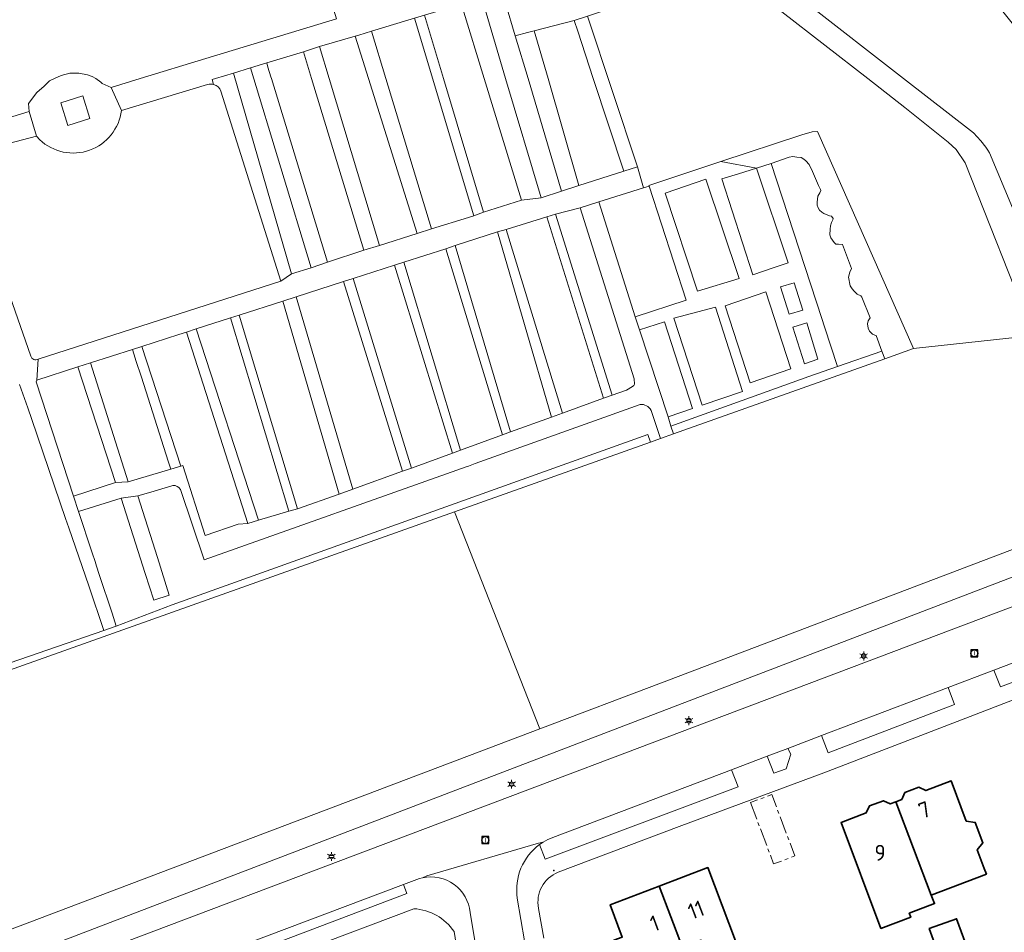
# Model space of a CAD drawing. Header units: metres. Extents: x 140853 to 145288, y 474558 to 480269.
# Tile 359 of 428: x 144339 to 144451, y 478653 to 478757. Entities that reach past the tile are written whole.
import ezdxf
from ezdxf.enums import TextEntityAlignment as Align

# ---------------------------------------------------------------- set-up
doc = ezdxf.new("R2010")
doc.units = ezdxf.units.M
doc.header["$MEASUREMENT"] = 0
doc.linetypes.add('AM-AS', pattern=[16, 10, -2, 2, -2])
for name, color, linetype, lineweight in [('B-WE-AM-AS_SPOOR_RAIL-G', 10, 'AM-AS', 18), ('B-WE-GR-BEPLANTING_CULTUUR_BOSPLANTSOEN-G', 90, 'GR-PLANTSOEN', 18), ('B-WE-GR-BEPLANTING_CULTUUR_HEESTERS-G', 90, 'Continuous', 18), ('B-WE-GR-GRAS_KRUIDENRIJK-G', 80, 'Continuous', 18), ('B-WE-GR-GROENVOORZIENING-G', 80, 'Continuous', 18), ('B-WE-GR-STRUIK-G', 90, 'Continuous', 13), ('B-WE-IE-TERREINAFSCHEIDING_KUNSTMATIG_HEKWERK-G', 20, 'IE-TERREINAFSCHEIDING-KUNSTMATIG', 18), ('B-WE-KL-ET_LS_OV_LICHTMAST-S', 190, 'Continuous', 18), ('B-WE-OG-BEBOUWING-G', 7, 'Continuous', 35), ('B-WE-OG-BEBOUWING_HUISNUMMER-T18', 10, 'Continuous', 18), ('B-WE-OG-TERREIN_ERF-G', 7, 'Continuous', 18), ('B-WE-RI-GWA_RIOOLPUT-S', 30, 'Continuous', 18), ('B-WE-VH-ONVERHARD-G', 252, 'Continuous', 18), ('B-WE-VH-VERHARDING_BETONSTRAATSTEEN-G', 252, 'Continuous', 18), ('B-WE-VH-VERHARDING_GESLOTEN-G', 7, 'Continuous', 18), ('B-WE-VH-VERHARDING_HALFVERHARDING_GRIND-G', 252, 'Continuous', 18), ('B-WE-VH-VERHARDING_STRAATBAKSTEEN-G', 252, 'Continuous', 18), ('X-XX-XX-ALGEMEEN-S', 7, 'Continuous', 18)]:
    doc.layers.add(name, color=color, linetype=linetype, lineweight=lineweight)
doc.styles.add('NLCS-ISO', font='txt')
doc.linetypes.add('GR-PLANTSOEN', pattern='A,0,[179,NLCS.shx,S=2,R=0,X=0,Y=0],-4', length=4)
doc.linetypes.add('IE-TERREINAFSCHEIDING-KUNSTMATIG', pattern='A,4,[82,NLCS.shx,S=0.75,R=90,X=0,Y=0],4,-2', length=10)

# ---------------------------------------------------------------- blocks, each defined once
blk = doc.blocks.new('SIE-WEG_AFVALBAK_TYPE_01')
for radius in [0.25, 0.156]:
    blk.add_circle((0, 0), radius)
blk = doc.blocks.new('B-SIE-WEG_LICHTMAST-SO')
at = {"ltscale": 0.1}
for p, q in [((-1.1, 0.63), (-2.19, 1.27)), ((0, 1.27), (0, 2.53)), ((1.1, 0.63), (2.19, 1.27)), ((-1.1, -0.63), (-2.19, -1.27)), ((0, -1.27), (0, -2.53)), ((1.1, -0.63), (2.19, -1.27))]:
    blk.add_line(p, q, dxfattribs=at)
at = {"flags": 128}
for points in [[(-1.16, 0.5), (1.16, 0.5)], [(-1.16, -0.5), (1.16, -0.5)]]:
    blk.add_lwpolyline(points, dxfattribs=at)
at = {"ltscale": 0.1}
blk.add_circle((0, 0), 1.27, dxfattribs=at)
at = {"style": 'NLCS-ISO'}
blk.add_attdef('TYPE', text='', height=1.8, dxfattribs=at).set_placement((0, 2.53), align=Align.BOTTOM_CENTER)
blk = doc.blocks.new('SRI-PUT_INSPECTIE-SO')
at = {"lineweight": -3, "flags": 128}
blk.add_lwpolyline([(-2, -2), (2, -2), (2, 2), (-2, 2)], close=True, dxfattribs=at)
at = {"lineweight": -3, "ltscale": 1.5}
blk.add_circle((0, 0), 2, dxfattribs=at)
at = {"ltscale": 0.1, "style": 'NLCS-ISO'}
blk.add_text('I', height=2.5, dxfattribs=at).set_placement((0, -0.01), align=Align.MIDDLE_CENTER)

msp = doc.modelspace()

# ---------------------------------------------------------------- linework, layer by layer
at = {"layer": 'B-WE-AM-AS_SPOOR_RAIL-G', "ltscale": 0.2, "flags": 128}
msp.add_lwpolyline([(144422.131, 478667.675), (144424.756, 478660.703), (144427.171, 478661.612), (144424.545, 478668.585), (144422.131, 478667.675)], close=True, dxfattribs=at)
at = {"layer": 'B-WE-GR-BEPLANTING_CULTUUR_BOSPLANTSOEN-G', "ltscale": 0.2, "flags": 128}
for points in [[(144475.231, 478725.946), (144469.881, 478733.319), (144464.984, 478739.929), (144456.916, 478750), (144449.764, 478758.977), (144438.442, 478772.181), (144437.275, 478771.714), (144432.623, 478770.097), (144428.358, 478769.133), (144423.684, 478765.998), (144424.215, 478764.173), (144424.296, 478763.894), (144424.684, 478763.023), (144425.455, 478761.831), (144426.088, 478761.026), (144427.008, 478759.99), (144427.622, 478759.389), (144428.409, 478758.657), (144439.533, 478750), (144447.479, 478743.816), (144448.305, 478742.904), (144448.874, 478742.187), (144449.12, 478741.847), (144449.284, 478741.567), (144457.812, 478721.168), (144475.231, 478725.946)], [(144410.588, 478737.779), (144410.564, 478737.854), (144418.765, 478740.585), (144427.943, 478743.617), (144429.123, 478743.921), (144429.747, 478743.992), (144440.651, 478719.305), (144454.297, 478720.799), (144446.519, 478740.4), (144445.52, 478741.928), (144444.612, 478742.781), (144439.679, 478746.716), (144435.463, 478750), (144425.705, 478757.6), (144424.768, 478758.502), (144423.071, 478760.286), (144422.408, 478761.157), (144421.863, 478762.068), (144421.426, 478763.081), (144417.783, 478761.859), (144413.537, 478760.435), (144403.581, 478757.097), (144409.281, 478739.961), (144409.954, 478737.578), (144410.588, 478737.779)]]:
    msp.add_lwpolyline(points, close=True, dxfattribs=at)
at = {"layer": 'B-WE-GR-BEPLANTING_CULTUUR_HEESTERS-G', "ltscale": 0.2, "flags": 128}
for points in [[(144437.39, 478718.145), (144440.651, 478719.305), (144429.747, 478743.992), (144429.123, 478743.921), (144427.943, 478743.617), (144418.765, 478740.585), (144422.788, 478739.79), (144424.476, 478740.357), (144426.518, 478741.042), (144426.946, 478741.124), (144427.403, 478741.064), (144427.876, 478741.024), (144428.194, 478740.848), (144428.426, 478740.653), (144428.793, 478740.207), (144428.922, 478739.946), (144429.067, 478739.706), (144429.857, 478737.837), (144430.076, 478737.372), (144430.105, 478737.255), (144430.011, 478736.997), (144429.793, 478736.607), (144429.69, 478735.927), (144429.717, 478735.601), (144429.831, 478735.305), (144429.981, 478735.039), (144430.223, 478734.813), (144430.445, 478734.638), (144431.108, 478734.383), (144431.326, 478734.345), (144431.537, 478734.068), (144431.495, 478733.926), (144431.35, 478733.643), (144431.229, 478733.268), (144431.179, 478732.882), (144431.142, 478732.246), (144431.25, 478731.884), (144431.631, 478731.342), (144431.828, 478731.157), (144432.123, 478731.179), (144432.585, 478731.114), (144433.62, 478728.384), (144433.402, 478727.974), (144433.254, 478727.421), (144433.458, 478726.443), (144433.673, 478726.1), (144433.909, 478725.818), (144434.267, 478725.494), (144434.671, 478725.287), (144434.802, 478725.159), (144435.714, 478722.78), (144435.502, 478722.447), (144435.437, 478722.101), (144435.519, 478721.617), (144435.647, 478721.265), (144435.995, 478720.926), (144436.248, 478720.812), (144436.41, 478720.77), (144437.075, 478719.013), (144437.39, 478718.145)], [(144449.795, 478682.724), (144450.534, 478680.824), (144463.066, 478685.551), (144462.374, 478687.493), (144449.795, 478682.724)], [(144430.204, 478675.294), (144430.96, 478673.328), (144445.334, 478678.83), (144444.613, 478680.757), (144430.204, 478675.294)], [(144426.355, 478673.834), (144424.035, 478672.953), (144424.772, 478671.023), (144426.19, 478671.525), (144426.713, 478673.204), (144426.355, 478673.834)], [(144365.093, 478651.732), (144365.45, 478650.69), (144383.057, 478657.328), (144382.677, 478658.386), (144365.093, 478651.732)]]:
    msp.add_lwpolyline(points, close=True, dxfattribs=at)
for points in [[(144462.183, 478700.356), (144412.017, 478681.313), (144398.162, 478676.059), (144337.674, 478653.12), (144335.865, 478652.393), (144335.865, 478652.393, -0.0300223), (144337.005, 478650.446), (144337.005, 478650.446), (144337.342, 478649.459), (144463.374, 478697.706), (144462.183, 478700.356)], [(144398.554, 478663.182), (144398.144, 478662.913), (144398.786, 478661.254), (144420.704, 478669.479), (144419.959, 478671.404), (144399.652, 478663.723), (144399.652, 478663.723, 0.0431093), (144398.554, 478663.182)]]:
    msp.add_lwpolyline(points, format="xyb", close=True, dxfattribs=at)
at = {"layer": 'B-WE-GR-GRAS_KRUIDENRIJK-G', "ltscale": 0.2, "flags": 128}
for points in [[(144331.925, 478743.746), (144340.114, 478746.25), (144340.028, 478747.165), (144340.965, 478748.423), (144341.808, 478749.12), (144342.439, 478749.75), (144343.006, 478750), (144343.753, 478750.328), (144344.725, 478750.622), (144345.767, 478750.602), (144346.726, 478750.405), (144347.259, 478750.248), (144347.678, 478750), (144348.255, 478749.575), (144348.406, 478749.431), (144349.433, 478748.991), (144352.733, 478750), (144360.187, 478752.279), (144375.046, 478756.779), (144368.233, 478779.008), (144368.233, 478779.008), (144325.563, 478766.323)], [(144327.271, 478679.909), (144348.615, 478687.26), (144346.88, 478692.318), (144344.613, 478698.929), (144344.257, 478699.969), (144340.398, 478711.22), (144339.941, 478712.552), (144339.014, 478715.232)]]:
    msp.add_lwpolyline(points, dxfattribs=at)
for points in [[(144391.782, 478734.808), (144396.088, 478736.154), (144391.834, 478750), (144389.374, 478758.05), (144389.25, 478758.46), (144385.051, 478757.198), (144387.215, 478750), (144391.782, 478734.808)], [(144380.667, 478750), (144385.864, 478732.907), (144390.042, 478734.191), (144390.652, 478734.407), (144383.91, 478756.852), (144383.149, 478756.622), (144379.033, 478755.375), (144380.667, 478750)], [(144407.704, 478739.455), (144404.254, 478750), (144402.486, 478755.4), (144402.094, 478756.598), (144397.54, 478755.437), (144399.106, 478750), (144402.615, 478737.819), (144407.704, 478739.455)], [(144378.68, 478750), (144377.18, 478754.814), (144373.127, 478753.634), (144374.224, 478750), (144379.951, 478731.035), (144384.232, 478732.385), (144378.68, 478750)], [(144367.594, 478750.181), (144367.656, 478750), (144374.019, 478729.104), (144378.157, 478730.474), (144372.196, 478750), (144371.311, 478753.036), (144367.129, 478751.769), (144367.262, 478751.278), (144367.594, 478750.181)], [(144369.932, 478727.785), (144372.176, 478728.494), (144365.289, 478751.212), (144363.342, 478750.622), (144369.932, 478727.785)], [(144437.075, 478719.013), (144436.41, 478720.77), (144436.248, 478720.812), (144435.995, 478720.926), (144435.647, 478721.265), (144435.519, 478721.617), (144435.437, 478722.101), (144435.502, 478722.447), (144435.714, 478722.78), (144434.802, 478725.159), (144434.671, 478725.287), (144434.267, 478725.494), (144433.909, 478725.818), (144433.673, 478726.1), (144433.458, 478726.443), (144433.254, 478727.421), (144433.402, 478727.974), (144433.62, 478728.384), (144432.585, 478731.114), (144432.123, 478731.179), (144431.828, 478731.157), (144431.631, 478731.342), (144431.25, 478731.884), (144431.142, 478732.246), (144431.179, 478732.882), (144431.229, 478733.268), (144431.35, 478733.643), (144431.495, 478733.926), (144431.537, 478734.068), (144431.326, 478734.345), (144431.108, 478734.383), (144430.445, 478734.638), (144430.223, 478734.813), (144429.981, 478735.039), (144429.831, 478735.305), (144429.717, 478735.601), (144429.69, 478735.927), (144429.793, 478736.607), (144430.011, 478736.997), (144430.105, 478737.255), (144430.076, 478737.372), (144429.857, 478737.837), (144429.067, 478739.706), (144428.922, 478739.946), (144428.793, 478740.207), (144428.426, 478740.653), (144428.194, 478740.848), (144427.876, 478741.024), (144427.403, 478741.064), (144426.946, 478741.124), (144426.518, 478741.042), (144424.476, 478740.357), (144430.23, 478722.718), (144430.539, 478721.774), (144432.016, 478717.247), (144437.075, 478719.013)], [(144422.788, 478739.79), (144420.776, 478739.168), (144418.864, 478738.577), (144422.388, 478727.69), (144424.691, 478728.483), (144426.4, 478729.051), (144422.788, 478739.79)], [(144416.095, 478725.827), (144420.833, 478727.247), (144417.044, 478738.568), (144412.416, 478736.969), (144416.095, 478725.827)], [(144408.996, 478722.916), (144414.796, 478724.801), (144410.588, 478737.779), (144409.954, 478737.578), (144404.867, 478735.97), (144408.996, 478722.916)], [(144402.748, 478735.289), (144399.935, 478734.578), (144406.413, 478714.009), (144408.012, 478714.587), (144408.719, 478714.973), (144408.871, 478715.098), (144408.936, 478715.27), (144408.879, 478715.842), (144402.748, 478735.289)], [(144398.984, 478734.284), (144394.347, 478732.852), (144400.758, 478711.966), (144405.411, 478713.647), (144398.984, 478734.284)], [(144394.853, 478709.828), (144399.513, 478711.514), (144393.377, 478732.554), (144388.558, 478731.004), (144394.853, 478709.828)], [(144389.135, 478707.761), (144393.932, 478709.496), (144387.465, 478730.653), (144382.705, 478729.122), (144389.135, 478707.761)], [(144376.957, 478727.274), (144383.568, 478705.702), (144388.228, 478707.423), (144381.63, 478728.777), (144376.957, 478727.274)], [(144370.468, 478725.187), (144376.918, 478703.312), (144382.571, 478705.343), (144375.85, 478726.918), (144370.468, 478725.187)], [(144427.101, 478726.787), (144425.55, 478726.307), (144426.525, 478723.198), (144428.064, 478723.675), (144427.101, 478726.787)], [(144422.089, 478715.393), (144426.714, 478717.013), (144423.872, 478725.731), (144419.241, 478724.166), (144422.089, 478715.393)], [(144363.97, 478723.097), (144370.624, 478701.09), (144375.364, 478702.74), (144368.949, 478724.698), (144363.97, 478723.097)], [(144413.399, 478722.74), (144416.623, 478712.845), (144421.206, 478714.415), (144418.126, 478723.989), (144413.399, 478722.74)], [(144369.651, 478700.796), (144363.01, 478722.789), (144359.104, 478721.533), (144366.168, 478699.777), (144369.651, 478700.796)], [(144409.513, 478721.437), (144412.766, 478711.524), (144415.518, 478712.467), (144412.365, 478722.347), (144409.513, 478721.437)], [(144428.246, 478717.547), (144429.794, 478718.087), (144428.517, 478722.211), (144426.943, 478721.745), (144428.246, 478717.547)], [(144358.013, 478721.182), (144357.115, 478720.893), (144352.907, 478719.54), (144357.362, 478705.935), (144357.566, 478705.996), (144360.131, 478698.052), (144363.884, 478699.34), (144364.973, 478699.428), (144358.013, 478721.182)], [(144412.017, 478681.313), (144462.183, 478700.356), (144454.297, 478720.799), (144440.651, 478719.305), (144437.39, 478718.145), (144413.353, 478709.593), (144411.882, 478709.07), (144410.754, 478708.668), (144388.474, 478700.743), (144398.162, 478676.059), (144412.017, 478681.313)], [(144347.072, 478717.663), (144351.35, 478704.152), (144356.21, 478705.594), (144355.922, 478706.509), (144352.862, 478716.029), (144352.25, 478717.933), (144352.159, 478718.217), (144351.843, 478719.198), (144347.072, 478717.663)], [(144345.657, 478717.208), (144340.962, 478715.698), (144340.902, 478715.519), (144345.163, 478702.528), (144349.914, 478704.086), (144345.657, 478717.208)], [(144350.211, 478687.133), (144327.59, 478679.087), (144337.674, 478653.12), (144398.162, 478676.059), (144388.474, 478700.743), (144350.211, 478687.133)]]:
    msp.add_lwpolyline(points, close=True, dxfattribs=at)
for points in [[(144395.383, 478754.845), (144394.271, 478758.577), (144394.271, 478758.577, 0.3543622), (144393.354, 478759.246), (144393.354, 478759.246), (144391.686, 478758.744), (144394.281, 478750), (144398.308, 478736.435), (144400.647, 478737.184), (144396.827, 478750), (144395.383, 478754.845)], [(144390.835, 478706.238), (144390.049, 478705.943), (144389.893, 478705.901), (144359.996, 478695.274), (144357.3, 478703.293), (144357.3, 478703.293, 0.2730049), (144356.459, 478703.739), (144356.459, 478703.739), (144356.323, 478703.698), (144353.935, 478702.978), (144352.474, 478702.537), (144354.687, 478695.532), (144356.033, 478691.265), (144354.276, 478690.679), (144353.288, 478693.739), (144350.564, 478702.299), (144345.733, 478700.788), (144347.277, 478696.082), (144347.608, 478695.072), (144347.779, 478694.549), (144348.082, 478693.626), (144349.533, 478689.202), (144349.991, 478687.725), (144356.385, 478690.155), (144410.447, 478709.51), (144410.754, 478708.668), (144411.882, 478709.07), (144410.832, 478712.271), (144410.832, 478712.271, 0.3046326), (144409.563, 478712.94), (144409.563, 478712.94), (144390.835, 478706.238)], [(144463.374, 478697.706), (144337.342, 478649.459), (144337.948, 478647.688), (144337.948, 478647.688, 0.0509483), (144344.638, 478649.427), (144344.638, 478649.427), (144462.798, 478694.08), (144462.952, 478694.141), (144462.952, 478694.141, 0.4094654), (144463.892, 478696.554), (144463.892, 478696.554), (144463.374, 478697.706)]]:
    msp.add_lwpolyline(points, format="xyb", close=True, dxfattribs=at)
msp.add_lwpolyline([(144332.564, 478740.521), (144340.311, 478718.42), (144340.311, 478718.42, 0.5107606), (144341.122, 478718.102), (144341.122, 478718.102), (144368.712, 478726.947), (144361.912, 478748.553), (144361.912, 478748.553, 0.2448499), (144361.082, 478749.328), (144361.082, 478749.328, 0.1417983), (144360.398, 478749.321), (144360.398, 478749.321), (144350.602, 478746.369), (144350.542, 478745.994), (144350.456, 478745.623), (144350.345, 478745.258), (144350.209, 478744.903), (144350.049, 478744.558), (144349.865, 478744.224), (144349.659, 478743.904), (144349.432, 478743.599), (144349.184, 478743.31), (144348.916, 478743.039), (144348.631, 478742.787), (144348.329, 478742.555), (144348.012, 478742.345), (144347.68, 478742.157), (144347.337, 478741.992), (144346.984, 478741.851), (144346.621, 478741.735), (144346.251, 478741.644), (144345.876, 478741.579), (144345.497, 478741.54), (144345.117, 478741.527), (144344.736, 478741.54), (144344.358, 478741.579), (144343.983, 478741.645), (144343.613, 478741.736), (144343.25, 478741.852), (144342.897, 478741.993), (144342.554, 478742.158), (144342.223, 478742.346), (144341.905, 478742.556), (144341.603, 478742.788), (144341.318, 478743.04), (144340.924, 478743.454), (144333.086, 478741.394)], format="xyb", dxfattribs=at)
at = {"layer": 'B-WE-GR-GROENVOORZIENING-G', "ltscale": 0.2, "flags": 128}
for points in [[(144344.518, 478744.663), (144347.001, 478745.437), (144346.197, 478748.014), (144343.715, 478747.24), (144344.518, 478744.663)], [(144413.353, 478709.593), (144437.39, 478718.145), (144437.075, 478719.013), (144432.016, 478717.247), (144428.749, 478716.106), (144413.077, 478710.458), (144413.353, 478709.593)]]:
    msp.add_lwpolyline(points, close=True, dxfattribs=at)
at = {"layer": 'B-WE-GR-STRUIK-G', "ltscale": 0.2, "flags": 128}
msp.add_lwpolyline([(144327.271, 478679.909), (144327.59, 478679.087), (144350.211, 478687.133), (144388.474, 478700.743), (144410.754, 478708.668), (144410.447, 478709.51), (144356.385, 478690.155), (144349.991, 478687.725), (144348.615, 478687.26), (144327.271, 478679.909)], close=True, dxfattribs=at)
at = {"layer": 'B-WE-IE-TERREINAFSCHEIDING_KUNSTMATIG_HEKWERK-G', "ltscale": 0.2, "flags": 128}
for points in [[(144412.017, 478681.313), (144462.183, 478700.356)], [(144398.162, 478676.059), (144412.017, 478681.313)], [(144337.674, 478653.12), (144398.162, 478676.059)]]:
    msp.add_lwpolyline(points, dxfattribs=at)
at = {"layer": 'B-WE-OG-BEBOUWING-G', "ltscale": 0.2, "flags": 128}
for points in [[(144448.943, 478659.526), (144448.696, 478660.181), (144447.9, 478662.296), (144448.559, 478663.1), (144447.685, 478665.421), (144446.663, 478665.581), (144444.943, 478670.148), (144442.044, 478669.051), (144441.264, 478669.419), (144439.674, 478668.818), (144439.322, 478668.022), (144438.667, 478667.774), (144442.683, 478657.158), (144448.943, 478659.526)], [(144438.667, 478667.774), (144438.012, 478667.526), (144437.233, 478667.894), (144435.643, 478667.293), (144435.291, 478666.497), (144432.419, 478665.41), (144436.955, 478653.366), (144440.34, 478654.647), (144440.167, 478655.105), (144443.047, 478656.195), (144442.683, 478657.158), (144438.667, 478667.774)], [(144411.734, 478658.171), (144414.395, 478651.219), (144416.532, 478652.026), (144417.917, 478648.359), (144421.303, 478649.638), (144417.282, 478660.284), (144411.734, 478658.171)], [(144414.395, 478651.219), (144411.734, 478658.171), (144406.185, 478656.058), (144407.537, 478652.395), (144406.604, 478652.05), (144409.699, 478643.758), (144411.471, 478644.396), (144412.554, 478641.386), (144417.268, 478643.085), (144416.246, 478645.924), (144413.8, 478645.043), (144413.739, 478645.212), (144413.146, 478644.999), (144411.246, 478650.03), (144414.395, 478651.219)], [(144446.594, 478651.585), (144445.548, 478654.483), (144442.445, 478653.36), (144443.49, 478650.465), (144446.594, 478651.585)]]:
    msp.add_lwpolyline(points, close=True, dxfattribs=at)
at = {"layer": 'B-WE-OG-TERREIN_ERF-G', "ltscale": 0.2, "flags": 128}
for points in [[(144522.397, 478641.519), (144516.217, 478654.045), (144505.94, 478674.319), (144500, 478686.199), (144495.761, 478694.842), (144494.286, 478695.432), (144492.913, 478694.818), (144474.531, 478687.858), (144457.423, 478681.446), (144446.113, 478677.076), (144430.447, 478671.075), (144414.025, 478664.949), (144400.259, 478659.757), (144400.259, 478659.757, 0.3660396), (144398.034, 478655.657), (144398.034, 478655.657), (144398.617, 478652.271)], [(144388.817, 478650.64), (144388.419, 478653.023), (144388.419, 478653.023, 0.233977), (144383.858, 478655.616), (144383.858, 478655.616), (144371.387, 478650.901)]]:
    msp.add_lwpolyline(points, format="xyb", dxfattribs=at)
for points in [[(144438.667, 478667.774), (144439.322, 478668.022), (144439.674, 478668.818), (144441.264, 478669.419), (144442.044, 478669.051), (144444.943, 478670.148), (144446.663, 478665.581), (144447.685, 478665.421), (144448.559, 478663.1), (144447.9, 478662.296), (144448.696, 478660.181), (144448.943, 478659.526), (144442.683, 478657.158), (144443.047, 478656.195), (144440.167, 478655.105), (144440.34, 478654.647), (144436.955, 478653.366), (144432.419, 478665.41), (144435.291, 478666.497), (144435.643, 478667.293), (144437.233, 478667.894), (144438.012, 478667.526), (144438.667, 478667.774)], [(144411.734, 478658.171), (144417.282, 478660.284), (144421.303, 478649.638), (144417.917, 478648.359), (144416.532, 478652.026), (144414.395, 478651.219), (144411.246, 478650.03), (144413.146, 478644.999), (144413.739, 478645.212), (144413.8, 478645.043), (144416.246, 478645.924), (144417.268, 478643.085), (144412.554, 478641.386), (144407.38, 478639.522), (144406.296, 478642.533), (144409.699, 478643.758), (144406.604, 478652.05), (144407.537, 478652.395), (144406.185, 478656.058), (144411.734, 478658.171)], [(144443.49, 478650.465), (144442.445, 478653.36), (144445.548, 478654.483), (144446.594, 478651.585), (144447.64, 478648.688), (144444.536, 478647.567), (144443.49, 478650.465)]]:
    msp.add_lwpolyline(points, close=True, dxfattribs=at)
at = {"layer": 'B-WE-VH-ONVERHARD-G', "ltscale": 0.2, "flags": 128}
for points in [[(144389.374, 478758.05), (144391.834, 478750), (144396.088, 478736.154), (144398.308, 478736.435), (144394.281, 478750), (144391.686, 478758.744), (144389.374, 478758.05)], [(144391.782, 478734.808), (144387.215, 478750), (144385.051, 478757.198), (144383.91, 478756.852), (144390.652, 478734.407), (144391.782, 478734.808)], [(144402.486, 478755.4), (144404.254, 478750), (144407.704, 478739.455), (144409.281, 478739.961), (144403.581, 478757.097), (144402.094, 478756.598), (144402.486, 478755.4)], [(144377.18, 478754.814), (144378.68, 478750), (144384.232, 478732.385), (144385.864, 478732.907), (144380.667, 478750), (144379.033, 478755.375), (144377.589, 478754.937), (144377.18, 478754.814)], [(144399.106, 478750), (144397.54, 478755.437), (144396.766, 478755.24), (144395.383, 478754.845), (144396.827, 478750), (144400.647, 478737.184), (144402.615, 478737.819), (144399.106, 478750)], [(144379.951, 478731.035), (144374.224, 478750), (144373.127, 478753.634), (144371.311, 478753.036), (144372.196, 478750), (144378.157, 478730.474), (144379.951, 478731.035)], [(144367.656, 478750), (144367.594, 478750.181), (144367.262, 478751.278), (144367.129, 478751.769), (144365.289, 478751.212), (144372.176, 478728.494), (144374.019, 478729.104), (144367.656, 478750)], [(144410.588, 478737.779), (144414.796, 478724.801), (144408.996, 478722.916), (144409.513, 478721.437), (144412.365, 478722.347), (144415.518, 478712.467), (144412.766, 478711.524), (144413.077, 478710.458), (144428.749, 478716.106), (144432.016, 478717.247), (144430.539, 478721.774), (144430.23, 478722.718), (144424.476, 478740.357), (144422.788, 478739.79), (144418.765, 478740.585), (144410.564, 478737.854), (144410.588, 478737.779)], [(144422.788, 478739.79), (144426.4, 478729.051), (144424.691, 478728.483), (144422.388, 478727.69), (144418.864, 478738.577), (144420.776, 478739.168), (144422.788, 478739.79)], [(144416.095, 478725.827), (144412.416, 478736.969), (144417.044, 478738.568), (144420.833, 478727.247), (144416.095, 478725.827)], [(144405.411, 478713.647), (144406.413, 478714.009), (144399.935, 478734.578), (144398.984, 478734.284), (144405.411, 478713.647)], [(144394.347, 478732.852), (144393.377, 478732.554), (144399.513, 478711.514), (144400.758, 478711.966), (144394.347, 478732.852)], [(144388.558, 478731.004), (144387.465, 478730.653), (144393.932, 478709.496), (144394.853, 478709.828), (144388.558, 478731.004)], [(144381.63, 478728.777), (144388.228, 478707.423), (144389.135, 478707.761), (144382.705, 478729.122), (144381.63, 478728.777)], [(144376.957, 478727.274), (144375.85, 478726.918), (144382.571, 478705.343), (144383.568, 478705.702), (144376.957, 478727.274)], [(144425.55, 478726.307), (144427.101, 478726.787), (144428.064, 478723.675), (144426.525, 478723.198), (144425.55, 478726.307)], [(144370.468, 478725.187), (144368.949, 478724.698), (144375.364, 478702.74), (144376.918, 478703.312), (144370.468, 478725.187)], [(144422.089, 478715.393), (144419.241, 478724.166), (144423.872, 478725.731), (144426.714, 478717.013), (144422.089, 478715.393)], [(144413.399, 478722.74), (144418.126, 478723.989), (144421.206, 478714.415), (144416.623, 478712.845), (144413.399, 478722.74)], [(144363.01, 478722.789), (144369.651, 478700.796), (144370.624, 478701.09), (144363.97, 478723.097), (144363.01, 478722.789)], [(144358.013, 478721.182), (144364.973, 478699.428), (144366.168, 478699.777), (144359.104, 478721.533), (144358.013, 478721.182)], [(144428.517, 478722.211), (144429.794, 478718.087), (144428.246, 478717.547), (144426.943, 478721.745), (144428.517, 478722.211)], [(144351.843, 478719.198), (144352.159, 478718.217), (144352.25, 478717.933), (144352.862, 478716.029), (144355.922, 478706.509), (144356.21, 478705.594), (144357.362, 478705.935), (144352.907, 478719.54), (144351.843, 478719.198)], [(144345.657, 478717.208), (144349.914, 478704.086), (144351.35, 478704.152), (144347.072, 478717.663), (144345.657, 478717.208)], [(144352.474, 478702.537), (144350.564, 478702.299), (144353.288, 478693.739), (144354.276, 478690.679), (144356.033, 478691.265), (144354.687, 478695.532), (144352.474, 478702.537)]]:
    msp.add_lwpolyline(points, close=True, dxfattribs=at)
msp.add_lwpolyline([(144361.288, 478750), (144360.915, 478749.887), (144361.082, 478749.328), (144361.082, 478749.328, -0.2448499), (144361.912, 478748.553), (144361.912, 478748.553), (144368.712, 478726.947), (144369.932, 478727.785), (144363.342, 478750.622), (144361.288, 478750)], format="xyb", close=True, dxfattribs=at)
at = {"layer": 'B-WE-VH-VERHARDING_BETONSTRAATSTEEN-G', "ltscale": 0.2, "flags": 128}
for points in [[(144394.271, 478758.577), (144395.383, 478754.845), (144396.766, 478755.24), (144397.54, 478755.437), (144402.094, 478756.598), (144403.581, 478757.097)], [(144462.798, 478694.08), (144344.638, 478649.427)]]:
    msp.add_lwpolyline(points, dxfattribs=at)
for points in [[(144365.093, 478651.732), (144382.677, 478658.386), (144384.492, 478659.037), (144384.833, 478659.128), (144385.338, 478659.359), (144398.012, 478663.06), (144398.554, 478663.182), (144398.554, 478663.182, -0.0431093), (144399.652, 478663.723), (144399.652, 478663.723), (144419.959, 478671.404), (144424.035, 478672.953), (144426.355, 478673.834), (144430.204, 478675.294), (144444.613, 478680.757), (144449.795, 478682.724), (144462.374, 478687.493)], [(144463.066, 478685.551), (144450.534, 478680.824), (144449.795, 478682.724), (144444.613, 478680.757), (144445.334, 478678.83), (144430.96, 478673.328), (144430.204, 478675.294), (144426.355, 478673.834), (144426.713, 478673.204), (144426.19, 478671.525), (144424.772, 478671.023), (144424.035, 478672.953), (144419.959, 478671.404), (144420.704, 478669.479), (144398.786, 478661.254), (144398.144, 478662.913), (144398.144, 478662.913, 0.2778141), (144395.608, 478656.809), (144395.608, 478656.809), (144396.416, 478651.952)], [(144398.617, 478652.271), (144398.034, 478655.657), (144398.034, 478655.657, -0.3660396), (144400.259, 478659.757), (144400.259, 478659.757), (144414.025, 478664.949), (144430.447, 478671.075), (144446.113, 478677.076), (144457.423, 478681.446)], [(144390.95, 478651.072), (144390.236, 478655.191), (144390.236, 478655.191, 0.4528918), (144384.833, 478659.128), (144384.833, 478659.128), (144384.492, 478659.037), (144382.677, 478658.386), (144383.057, 478657.328), (144365.45, 478650.69)], [(144371.387, 478650.901), (144383.858, 478655.616), (144383.858, 478655.616, -0.233977), (144388.419, 478653.023), (144388.419, 478653.023), (144388.817, 478650.64)]]:
    msp.add_lwpolyline(points, format="xyb", dxfattribs=at)
msp.add_lwpolyline([(144390.95, 478651.072), (144396.416, 478651.952), (144395.608, 478656.809), (144395.608, 478656.809, -0.2778141), (144398.144, 478662.913), (144398.144, 478662.913), (144398.554, 478663.182), (144398.012, 478663.06), (144385.338, 478659.359), (144384.833, 478659.128), (144384.833, 478659.128, -0.4528918), (144390.236, 478655.191), (144390.236, 478655.191), (144390.95, 478651.072)], format="xyb", close=True, dxfattribs=at)
at = {"layer": 'B-WE-VH-VERHARDING_GESLOTEN-G', "ltscale": 0.2, "flags": 128}
for points in [[(144375.046, 478756.779), (144360.187, 478752.279), (144352.733, 478750), (144349.433, 478748.991), (144350.602, 478746.369), (144360.398, 478749.321), (144360.398, 478749.321, -0.1417983), (144361.082, 478749.328), (144361.082, 478749.328), (144360.915, 478749.887), (144361.288, 478750), (144363.342, 478750.622), (144365.289, 478751.212), (144367.129, 478751.769), (144371.311, 478753.036), (144373.127, 478753.634), (144377.18, 478754.814), (144377.589, 478754.937), (144379.033, 478755.375), (144383.149, 478756.622), (144383.91, 478756.852)], [(144339.014, 478715.232), (144339.941, 478712.552), (144340.398, 478711.22), (144344.257, 478699.969), (144344.613, 478698.929), (144346.88, 478692.318), (144348.615, 478687.26), (144349.991, 478687.725), (144349.533, 478689.202), (144348.082, 478693.626), (144347.779, 478694.549), (144347.608, 478695.072), (144347.277, 478696.082), (144345.733, 478700.788), (144345.163, 478702.528), (144340.902, 478715.519), (144340.962, 478715.698), (144341.122, 478718.102), (144341.122, 478718.102, -0.5107606), (144340.311, 478718.42), (144340.311, 478718.42), (144332.564, 478740.521)]]:
    msp.add_lwpolyline(points, format="xyb", dxfattribs=at)
msp.add_lwpolyline([(144333.086, 478741.394), (144340.924, 478743.454), (144340.114, 478746.25), (144331.925, 478743.746)], dxfattribs=at)
msp.add_lwpolyline([(144387.465, 478730.653), (144388.558, 478731.004), (144393.377, 478732.554), (144394.347, 478732.852), (144398.984, 478734.284), (144399.935, 478734.578), (144402.748, 478735.289), (144404.867, 478735.97), (144409.954, 478737.578), (144409.281, 478739.961), (144407.704, 478739.455), (144402.615, 478737.819), (144400.647, 478737.184), (144398.308, 478736.435), (144396.088, 478736.154), (144391.782, 478734.808), (144390.652, 478734.407), (144390.042, 478734.191), (144385.864, 478732.907), (144384.232, 478732.385), (144379.951, 478731.035), (144378.157, 478730.474), (144374.019, 478729.104), (144372.176, 478728.494), (144369.932, 478727.785), (144368.712, 478726.947), (144341.122, 478718.102), (144340.962, 478715.698), (144345.657, 478717.208), (144347.072, 478717.663), (144351.843, 478719.198), (144352.907, 478719.54), (144357.115, 478720.893), (144358.013, 478721.182), (144359.104, 478721.533), (144363.01, 478722.789), (144363.97, 478723.097), (144368.949, 478724.698), (144370.468, 478725.187), (144375.85, 478726.918), (144376.957, 478727.274), (144381.63, 478728.777), (144382.705, 478729.122), (144387.465, 478730.653)], close=True, dxfattribs=at)
msp.add_lwpolyline([(144389.893, 478705.901), (144390.049, 478705.943), (144390.835, 478706.238), (144409.563, 478712.94), (144409.563, 478712.94, -0.3046326), (144410.832, 478712.271), (144410.832, 478712.271), (144411.882, 478709.07), (144413.353, 478709.593), (144413.077, 478710.458), (144412.766, 478711.524), (144409.513, 478721.437), (144408.996, 478722.916), (144404.867, 478735.97), (144402.748, 478735.289), (144408.879, 478715.842), (144408.936, 478715.27), (144408.871, 478715.098), (144408.719, 478714.973), (144408.012, 478714.587), (144406.413, 478714.009), (144405.411, 478713.647), (144400.758, 478711.966), (144399.513, 478711.514), (144394.853, 478709.828), (144393.932, 478709.496), (144389.135, 478707.761), (144388.228, 478707.423), (144383.568, 478705.702), (144382.571, 478705.343), (144376.918, 478703.312), (144375.364, 478702.74), (144370.624, 478701.09), (144369.651, 478700.796), (144366.168, 478699.777), (144364.973, 478699.428), (144363.884, 478699.34), (144360.131, 478698.052), (144357.566, 478705.996), (144357.362, 478705.935), (144356.21, 478705.594), (144351.35, 478704.152), (144349.914, 478704.086), (144345.163, 478702.528), (144345.733, 478700.788), (144350.564, 478702.299), (144352.474, 478702.537), (144353.935, 478702.978), (144356.323, 478703.698), (144356.459, 478703.739), (144356.459, 478703.739, -0.2730049), (144357.3, 478703.293), (144357.3, 478703.293), (144359.996, 478695.274), (144389.893, 478705.901)], format="xyb", close=True, dxfattribs=at)
at = {"layer": 'B-WE-VH-VERHARDING_HALFVERHARDING_GRIND-G', "ltscale": 0.2, "flags": 128}
for points in [[(144457.812, 478721.168), (144449.284, 478741.567), (144449.12, 478741.847), (144448.874, 478742.187), (144448.305, 478742.904), (144447.479, 478743.816), (144439.533, 478750), (144428.409, 478758.657)], [(144425.705, 478757.6), (144435.463, 478750), (144439.679, 478746.716), (144444.612, 478742.781), (144445.52, 478741.928), (144446.519, 478740.4), (144454.297, 478720.799)]]:
    msp.add_lwpolyline(points, dxfattribs=at)
at = {"layer": 'B-WE-VH-VERHARDING_STRAATBAKSTEEN-G', "ltscale": 0.2, "flags": 128}
for points in [[(144349.433, 478748.991), (144348.406, 478749.431), (144348.255, 478749.575), (144347.678, 478750), (144347.259, 478750.248), (144346.726, 478750.405), (144345.767, 478750.602), (144344.725, 478750.622), (144343.753, 478750.328), (144343.006, 478750), (144342.439, 478749.75), (144341.808, 478749.12), (144340.965, 478748.423), (144340.028, 478747.165), (144340.114, 478746.25), (144340.924, 478743.454), (144341.318, 478743.04), (144341.603, 478742.788), (144341.905, 478742.556), (144342.223, 478742.346), (144342.554, 478742.158), (144342.897, 478741.993), (144343.25, 478741.852), (144343.613, 478741.736), (144343.983, 478741.645), (144344.358, 478741.579), (144344.736, 478741.54), (144345.117, 478741.527), (144345.497, 478741.54), (144345.876, 478741.579), (144346.251, 478741.644), (144346.621, 478741.735), (144346.984, 478741.851), (144347.337, 478741.992), (144347.68, 478742.157), (144348.012, 478742.345), (144348.329, 478742.555), (144348.631, 478742.787), (144348.916, 478743.039), (144349.184, 478743.31), (144349.432, 478743.599), (144349.659, 478743.904), (144349.865, 478744.224), (144350.049, 478744.558), (144350.209, 478744.903), (144350.345, 478745.258), (144350.456, 478745.623), (144350.542, 478745.994), (144350.602, 478746.369), (144349.433, 478748.991)], [(144344.518, 478744.663), (144343.715, 478747.24), (144346.197, 478748.014), (144347.001, 478745.437), (144344.518, 478744.663)]]:
    msp.add_lwpolyline(points, close=True, dxfattribs=at)

# ---------------------------------------------------------------- block references
at = {"layer": 'B-WE-KL-ET_LS_OV_LICHTMAST-S', "xscale": 0.2, "yscale": 0.2, "zscale": 0.2}
for p in [(144434.998, 478684.345), (144415.121, 478676.99), (144394.962, 478669.773), (144374.479, 478661.554)]:
    msp.add_blockref('B-SIE-WEG_LICHTMAST-SO', p, dxfattribs=at)
at = {"layer": 'B-WE-RI-GWA_RIOOLPUT-S', "xscale": 0.2, "yscale": 0.2, "zscale": 0.2}
for p in [(144447.569, 478684.653), (144391.977, 478663.411)]:
    msp.add_blockref('SRI-PUT_INSPECTIE-SO', p, dxfattribs=at)
at = {"layer": 'X-XX-XX-ALGEMEEN-S', "xscale": 0.2, "yscale": 0.2, "zscale": 0.2}
msp.add_blockref('SIE-WEG_AFVALBAK_TYPE_01', (144399.764, 478659.953), dxfattribs=at)

# ---------------------------------------------------------------- texts
at = {"layer": 'B-WE-OG-BEBOUWING_HUISNUMMER-T18', "style": 'NLCS-ISO'}
for s, rotation, p in [('7', 20.6, (144441.906, 478666.862)), ('11', 20.8, (144415.932, 478655.489)), ('1', 20.2, (144411.221, 478653.966))]:
    msp.add_text(s, height=1.8, rotation=rotation, dxfattribs=at).set_placement(p, align=Align.MIDDLE_CENTER)
msp.add_text('9', height=1.8, dxfattribs=at).set_placement((144436.857, 478661.976), align=Align.MIDDLE_CENTER)

doc.saveas('drawing.dxf')
